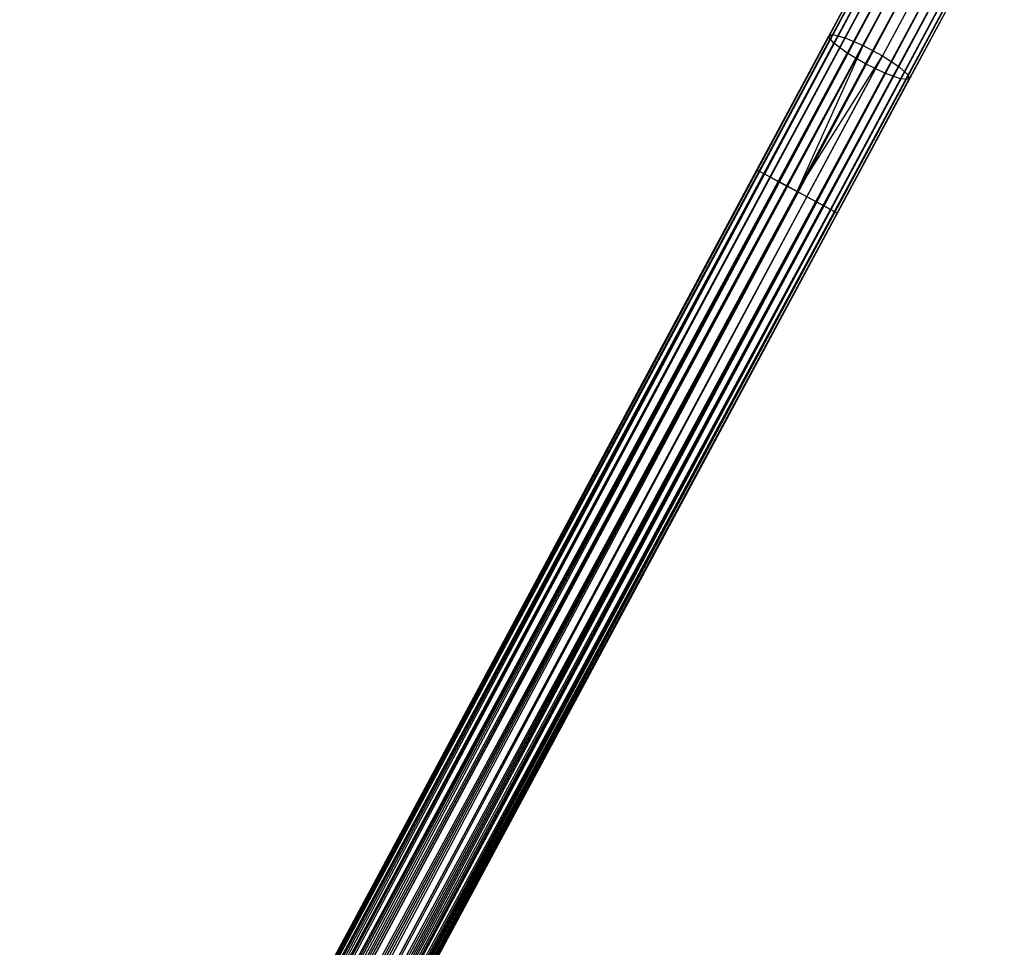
# Model space of a CAD drawing. Extents: x -189 to 189, y -189 to 189.
# Tile 329 of 338: x 59 to 81, y 125 to 145. Entities that reach past the tile are written whole.
import ezdxf

# ---------------------------------------------------------------- set-up
doc = ezdxf.new("R2010")
doc.units = 0
doc.header["$LTSCALE"] = 25.4
doc.layers.get('0').update_dxf_attribs({"linetype": 'CONTINUOUS'})

# ---------------------------------------------------------------- blocks, each defined once
blk = doc.blocks.new('NL2500012474_STL')
at = {"color": 0}
for p, q in [((270.137, 148.906, 177.379), (210.886, 38.566, 177.621)), ((270.137, 148.906, 177.379), (210.886, 38.566, 177.379)), ((270.137, 148.906, 177.379), (210.886, 38.566, 177.621)), ((270.137, 148.906, 177.379), (210.886, 38.566, 177.379)), ((270.188, 148.879, 177.855), (210.886, 38.566, 177.621)), ((270.188, 148.879, 177.855), (210.886, 38.566, 177.621)), ((210.937, 38.539, 177.145), (270.137, 148.906, 177.379)), ((210.937, 38.539, 177.145), (270.137, 148.906, 177.379)), ((270.188, 148.879, 177.855), (210.937, 38.539, 177.855)), ((270.188, 148.879, 177.855), (210.937, 38.539, 177.855)), ((211.035, 38.486, 176.932), (270.137, 148.906, 177.379)), ((211.035, 38.486, 176.932), (270.137, 148.906, 177.379)), ((270.188, 148.879, 177.855), (211.035, 38.486, 178.068)), ((270.188, 148.879, 177.855), (211.035, 38.486, 178.068)), ((211.035, 38.486, 176.932), (270.286, 148.826, 176.932)), ((211.035, 38.486, 176.932), (270.286, 148.826, 176.932)), ((270.427, 148.75, 178.249), (211.035, 38.486, 178.068)), ((270.427, 148.75, 178.249), (211.035, 38.486, 178.068)), ((211.176, 38.411, 176.751), (270.286, 148.826, 176.932)), ((211.176, 38.411, 176.751), (270.286, 148.826, 176.932)), ((270.427, 148.75, 178.249), (211.176, 38.411, 178.249)), ((270.427, 148.75, 178.249), (211.176, 38.411, 178.249)), ((211.351, 38.317, 176.615), (270.286, 148.826, 176.932)), ((211.351, 38.317, 176.615), (270.286, 148.826, 176.932)), ((270.602, 148.656, 176.615), (211.351, 38.317, 176.615)), ((270.602, 148.656, 176.615), (211.351, 38.317, 176.615)), ((211.55, 38.21, 176.529), (270.602, 148.656, 176.615)), ((211.55, 38.21, 176.529), (270.602, 148.656, 176.615)), ((211.76, 38.097, 176.5), (270.602, 148.656, 176.615)), ((211.76, 38.097, 176.5), (270.602, 148.656, 176.615)), ((270.801, 148.549, 178.471), (211.176, 38.411, 178.249)), ((270.801, 148.549, 178.471), (211.176, 38.411, 178.249)), ((270.801, 148.549, 178.471), (211.351, 38.317, 178.385)), ((270.801, 148.549, 178.471), (211.351, 38.317, 178.385)), ((270.801, 148.549, 178.471), (211.55, 38.21, 178.471)), ((270.801, 148.549, 178.471), (211.55, 38.21, 178.471)), ((271.011, 148.436, 178.5), (211.76, 38.097, 178.5)), ((271.011, 148.436, 178.5), (211.76, 38.097, 178.5)), ((211.76, 38.097, 176.5), (271.011, 148.436, 176.5)), ((211.76, 38.097, 176.5), (271.011, 148.436, 176.5)), ((211.971, 37.984, 176.529), (271.011, 148.436, 176.5)), ((211.971, 37.984, 176.529), (271.011, 148.436, 176.5)), ((212.17, 37.877, 176.615), (271.011, 148.436, 176.5)), ((212.17, 37.877, 176.615), (271.011, 148.436, 176.5)), ((271.222, 148.323, 178.471), (211.971, 37.984, 178.471)), ((271.222, 148.323, 178.471), (211.971, 37.984, 178.471)), ((271.421, 148.216, 176.615), (212.17, 37.877, 176.615)), ((271.421, 148.216, 176.615), (212.17, 37.877, 176.615)), ((271.421, 148.216, 176.615), (212.345, 37.783, 176.751)), ((271.421, 148.216, 176.615), (212.345, 37.783, 176.751)), ((271.421, 148.216, 176.615), (212.486, 37.708, 176.932)), ((271.421, 148.216, 176.615), (212.486, 37.708, 176.932)), ((271.596, 148.123, 178.249), (211.971, 37.984, 178.471)), ((271.596, 148.123, 178.249), (211.971, 37.984, 178.471)), ((271.596, 148.123, 178.249), (212.17, 37.877, 178.385)), ((271.596, 148.123, 178.249), (212.17, 37.877, 178.385)), ((271.596, 148.123, 178.249), (212.345, 37.783, 178.249)), ((271.596, 148.123, 178.249), (212.345, 37.783, 178.249)), ((271.835, 147.994, 177.855), (212.345, 37.783, 178.249)), ((271.835, 147.994, 177.855), (212.345, 37.783, 178.249)), ((271.737, 148.047, 176.932), (212.486, 37.708, 176.932)), ((271.737, 148.047, 176.932), (212.486, 37.708, 176.932)), ((271.835, 147.994, 177.855), (212.486, 37.708, 178.068)), ((271.835, 147.994, 177.855), (212.486, 37.708, 178.068)), ((271.737, 148.047, 176.932), (212.584, 37.655, 177.145)), ((271.737, 148.047, 176.932), (212.584, 37.655, 177.145)), ((271.835, 147.994, 177.855), (212.584, 37.655, 177.855)), ((271.835, 147.994, 177.855), (212.584, 37.655, 177.855)), ((271.737, 148.047, 176.932), (212.635, 37.627, 177.379)), ((271.737, 148.047, 176.932), (212.635, 37.627, 177.379)), ((271.886, 147.967, 177.379), (212.584, 37.655, 177.855)), ((271.886, 147.967, 177.379), (212.584, 37.655, 177.855)), ((271.886, 147.967, 177.379), (212.635, 37.627, 177.379)), ((271.886, 147.967, 177.379), (212.635, 37.627, 177.621)), ((271.886, 147.967, 177.379), (212.635, 37.627, 177.379)), ((271.886, 147.967, 177.379), (212.635, 37.627, 177.621)), ((269.577, 147.863, 28.716), (268.059, 145.037, 27.896)), ((269.577, 147.863, 28.716), (268.059, 145.037, 27.896)), ((269.701, 147.973, 28.267), (268.147, 145.079, 27.428)), ((269.701, 147.973, 28.267), (268.147, 145.079, 27.428)), ((270.002, 147.958, 27.895), (268.418, 145.008, 27.039)), ((270.002, 147.958, 27.895), (268.418, 145.008, 27.039)), ((270.41, 147.822, 27.685), (268.809, 144.84, 26.82)), ((270.41, 147.822, 27.685), (268.809, 144.84, 26.82)), ((269.657, 147.654, 29.139), (268.173, 144.891, 28.338)), ((269.657, 147.654, 29.139), (268.173, 144.891, 28.338)), ((270.832, 147.595, 27.685), (269.23, 144.613, 26.82)), ((270.832, 147.595, 27.685), (269.23, 144.613, 26.82)), ((269.924, 147.393, 29.439), (268.464, 144.675, 28.651)), ((269.924, 147.393, 29.439), (268.464, 144.675, 28.651)), ((268.865, 144.438, 28.764), (270.315, 147.14, 29.547)), ((268.865, 144.438, 28.764), (270.315, 147.14, 29.547)), ((271.17, 147.331, 27.895), (269.586, 144.38, 27.039)), ((271.17, 147.331, 27.895), (269.586, 144.38, 27.039)), ((270.743, 146.953, 29.439), (269.283, 144.235, 28.651)), ((270.743, 146.953, 29.439), (269.283, 144.235, 28.651)), ((271.349, 147.088, 28.267), (269.795, 144.194, 27.428)), ((271.349, 147.088, 28.267), (269.795, 144.194, 27.428)), ((271.326, 146.924, 28.716), (269.808, 144.097, 27.896)), ((271.326, 146.924, 28.716), (269.808, 144.097, 27.896)), ((271.107, 146.875, 29.139), (269.624, 144.112, 28.338)), ((271.107, 146.875, 29.139), (269.624, 144.112, 28.338)), ((266.498, 142.129, 27.621), (268.059, 145.037, 27.896)), ((266.498, 142.129, 27.621), (268.059, 145.037, 27.896)), ((266.549, 142.102, 27.145), (268.147, 145.079, 27.428)), ((266.549, 142.102, 27.145), (268.147, 145.079, 27.428)), ((266.788, 141.973, 26.751), (268.418, 145.008, 27.039)), ((266.788, 141.973, 26.751), (268.418, 145.008, 27.039)), ((268.059, 145.037, 27.896), (268.147, 145.079, 27.428)), ((268.059, 145.037, 27.896), (268.147, 145.079, 27.428)), ((268.173, 144.891, 28.338), (268.059, 145.037, 27.896)), ((268.173, 144.891, 28.338), (268.059, 145.037, 27.896)), ((268.147, 145.079, 27.428), (268.418, 145.008, 27.039)), ((268.147, 145.079, 27.428), (268.418, 145.008, 27.039)), ((268.418, 145.008, 27.039), (268.809, 144.84, 26.82)), ((268.418, 145.008, 27.039), (268.809, 144.84, 26.82)), ((266.647, 142.049, 28.068), (268.173, 144.891, 28.338)), ((266.647, 142.049, 28.068), (268.173, 144.891, 28.338)), ((267.162, 141.773, 26.529), (268.809, 144.84, 26.82)), ((267.162, 141.773, 26.529), (268.809, 144.84, 26.82)), ((267.372, 141.66, 26.5), (268.809, 144.84, 26.82)), ((267.372, 141.66, 26.5), (268.809, 144.84, 26.82)), ((268.464, 144.675, 28.651), (268.173, 144.891, 28.338)), ((268.464, 144.675, 28.651), (268.173, 144.891, 28.338)), ((268.809, 144.84, 26.82), (269.23, 144.613, 26.82)), ((268.809, 144.84, 26.82), (269.23, 144.613, 26.82)), ((266.963, 141.879, 28.385), (268.464, 144.675, 28.651)), ((266.963, 141.879, 28.385), (268.464, 144.675, 28.651)), ((267.372, 141.66, 26.5), (269.23, 144.613, 26.82)), ((267.372, 141.66, 26.5), (269.23, 144.613, 26.82)), ((267.583, 141.546, 26.529), (269.23, 144.613, 26.82)), ((267.583, 141.546, 26.529), (269.23, 144.613, 26.82)), ((268.865, 144.438, 28.764), (268.464, 144.675, 28.651)), ((268.865, 144.438, 28.764), (268.464, 144.675, 28.651)), ((269.23, 144.613, 26.82), (269.586, 144.38, 27.039)), ((269.23, 144.613, 26.82), (269.586, 144.38, 27.039)), ((267.372, 141.66, 28.5), (268.865, 144.438, 28.764)), ((267.372, 141.66, 28.5), (268.865, 144.438, 28.764)), ((267.957, 141.346, 26.751), (269.586, 144.38, 27.039)), ((267.957, 141.346, 26.751), (269.586, 144.38, 27.039)), ((269.283, 144.235, 28.651), (268.865, 144.438, 28.764)), ((269.283, 144.235, 28.651), (268.865, 144.438, 28.764)), ((269.586, 144.38, 27.039), (269.795, 144.194, 27.428)), ((269.586, 144.38, 27.039), (269.795, 144.194, 27.428)), ((267.782, 141.44, 28.385), (269.283, 144.235, 28.651)), ((267.782, 141.44, 28.385), (269.283, 144.235, 28.651)), ((268.196, 141.217, 27.145), (269.795, 144.194, 27.428)), ((268.196, 141.217, 27.145), (269.795, 144.194, 27.428)), ((269.624, 144.112, 28.338), (269.283, 144.235, 28.651)), ((269.624, 144.112, 28.338), (269.283, 144.235, 28.651)), ((269.795, 144.194, 27.428), (269.808, 144.097, 27.896)), ((269.795, 144.194, 27.428), (269.808, 144.097, 27.896)), ((268.098, 141.27, 28.068), (269.624, 144.112, 28.338)), ((268.098, 141.27, 28.068), (269.624, 144.112, 28.338)), ((268.247, 141.19, 27.621), (269.808, 144.097, 27.896)), ((268.247, 141.19, 27.621), (269.808, 144.097, 27.896)), ((269.808, 144.097, 27.896), (269.624, 144.112, 28.338)), ((269.808, 144.097, 27.896), (269.624, 144.112, 28.338)), ((219.969, 55.482, 27.379), (266.498, 142.129, 27.621)), ((219.969, 55.482, 27.379), (266.498, 142.129, 27.621)), ((219.969, 55.482, 27.621), (266.498, 142.129, 27.621)), ((219.969, 55.482, 27.621), (266.498, 142.129, 27.621)), ((219.969, 55.482, 27.621), (266.647, 142.049, 28.068)), ((219.969, 55.482, 27.621), (266.647, 142.049, 28.068)), ((220.02, 55.455, 27.145), (266.498, 142.129, 27.621)), ((220.02, 55.455, 27.145), (266.498, 142.129, 27.621)), ((220.02, 55.455, 27.145), (266.549, 142.102, 27.145)), ((220.02, 55.455, 27.145), (266.549, 142.102, 27.145)), ((220.02, 55.455, 27.855), (266.647, 142.049, 28.068)), ((220.02, 55.455, 27.855), (266.647, 142.049, 28.068)), ((220.119, 55.402, 26.932), (266.549, 142.102, 27.145)), ((220.119, 55.402, 26.932), (266.549, 142.102, 27.145)), ((220.119, 55.402, 28.068), (266.647, 142.049, 28.068)), ((220.119, 55.402, 28.068), (266.647, 142.049, 28.068)), ((220.119, 55.402, 26.932), (266.788, 141.973, 26.751)), ((220.119, 55.402, 26.932), (266.788, 141.973, 26.751)), ((220.26, 55.326, 26.751), (266.788, 141.973, 26.751)), ((220.26, 55.326, 26.751), (266.788, 141.973, 26.751)), ((220.434, 55.232, 26.615), (266.788, 141.973, 26.751)), ((220.434, 55.232, 26.615), (266.788, 141.973, 26.751)), ((266.549, 142.102, 27.145), (266.498, 142.129, 27.621)), ((266.498, 142.129, 27.621), (266.647, 142.049, 28.068)), ((266.549, 142.102, 27.145), (266.498, 142.129, 27.621)), ((266.498, 142.129, 27.621), (266.647, 142.049, 28.068)), ((266.788, 141.973, 26.751), (266.549, 142.102, 27.145)), ((266.788, 141.973, 26.751), (266.549, 142.102, 27.145)), ((266.647, 142.049, 28.068), (266.963, 141.879, 28.385)), ((266.647, 142.049, 28.068), (266.963, 141.879, 28.385)), ((267.162, 141.773, 26.529), (266.788, 141.973, 26.751)), ((267.162, 141.773, 26.529), (266.788, 141.973, 26.751)), ((220.119, 55.402, 28.068), (266.963, 141.879, 28.385)), ((220.119, 55.402, 28.068), (266.963, 141.879, 28.385)), ((220.26, 55.326, 28.249), (266.963, 141.879, 28.385)), ((220.26, 55.326, 28.249), (266.963, 141.879, 28.385)), ((220.434, 55.232, 28.385), (266.963, 141.879, 28.385)), ((220.434, 55.232, 28.385), (266.963, 141.879, 28.385)), ((220.434, 55.232, 26.615), (267.162, 141.773, 26.529)), ((220.434, 55.232, 26.615), (267.162, 141.773, 26.529)), ((220.633, 55.126, 26.529), (267.162, 141.773, 26.529)), ((220.633, 55.126, 26.529), (267.162, 141.773, 26.529)), ((266.963, 141.879, 28.385), (267.372, 141.66, 28.5)), ((266.963, 141.879, 28.385), (267.372, 141.66, 28.5)), ((267.372, 141.66, 26.5), (267.162, 141.773, 26.529)), ((267.372, 141.66, 26.5), (267.162, 141.773, 26.529)), ((220.434, 55.232, 28.385), (267.372, 141.66, 28.5)), ((220.434, 55.232, 28.385), (267.372, 141.66, 28.5)), ((220.633, 55.126, 28.471), (267.372, 141.66, 28.5)), ((220.633, 55.126, 28.471), (267.372, 141.66, 28.5)), ((267.372, 141.66, 28.5), (220.844, 55.012, 28.5)), ((220.844, 55.012, 26.5), (267.372, 141.66, 26.5)), ((220.844, 55.012, 26.5), (267.372, 141.66, 26.5)), ((267.372, 141.66, 28.5), (220.844, 55.012, 28.5)), ((221.055, 54.899, 26.529), (267.583, 141.546, 26.529)), ((221.055, 54.899, 26.529), (267.583, 141.546, 26.529)), ((221.253, 54.792, 26.615), (267.583, 141.546, 26.529)), ((221.253, 54.792, 26.615), (267.583, 141.546, 26.529)), ((267.583, 141.546, 26.529), (267.372, 141.66, 26.5)), ((267.372, 141.66, 28.5), (267.782, 141.44, 28.385)), ((267.372, 141.66, 28.5), (267.782, 141.44, 28.385)), ((267.583, 141.546, 26.529), (267.372, 141.66, 26.5)), ((267.957, 141.346, 26.751), (267.583, 141.546, 26.529)), ((267.957, 141.346, 26.751), (267.583, 141.546, 26.529)), ((220.844, 55.012, 28.5), (267.782, 141.44, 28.385)), ((220.844, 55.012, 28.5), (267.782, 141.44, 28.385)), ((221.055, 54.899, 28.471), (267.782, 141.44, 28.385)), ((221.055, 54.899, 28.471), (267.782, 141.44, 28.385)), ((221.253, 54.792, 28.385), (267.782, 141.44, 28.385)), ((221.253, 54.792, 28.385), (267.782, 141.44, 28.385)), ((221.253, 54.792, 26.615), (267.957, 141.346, 26.751)), ((221.253, 54.792, 26.615), (267.957, 141.346, 26.751)), ((221.428, 54.699, 26.751), (267.957, 141.346, 26.751)), ((221.428, 54.699, 26.751), (267.957, 141.346, 26.751)), ((221.569, 54.623, 26.932), (267.957, 141.346, 26.751)), ((221.569, 54.623, 26.932), (267.957, 141.346, 26.751)), ((267.782, 141.44, 28.385), (268.098, 141.27, 28.068)), ((267.782, 141.44, 28.385), (268.098, 141.27, 28.068)), ((268.196, 141.217, 27.145), (267.957, 141.346, 26.751)), ((268.196, 141.217, 27.145), (267.957, 141.346, 26.751)), ((221.253, 54.792, 28.385), (268.098, 141.27, 28.068)), ((221.253, 54.792, 28.385), (268.098, 141.27, 28.068)), ((221.428, 54.699, 28.249), (268.098, 141.27, 28.068)), ((221.428, 54.699, 28.249), (268.098, 141.27, 28.068)), ((221.569, 54.623, 28.068), (268.098, 141.27, 28.068)), ((221.569, 54.623, 28.068), (268.098, 141.27, 28.068)), ((221.569, 54.623, 26.932), (268.196, 141.217, 27.145)), ((221.569, 54.623, 26.932), (268.196, 141.217, 27.145)), ((221.569, 54.623, 28.068), (268.247, 141.19, 27.621)), ((221.569, 54.623, 28.068), (268.247, 141.19, 27.621)), ((221.668, 54.57, 27.145), (268.196, 141.217, 27.145)), ((221.668, 54.57, 27.145), (268.196, 141.217, 27.145)), ((221.668, 54.57, 27.855), (268.247, 141.19, 27.621)), ((221.668, 54.57, 27.855), (268.247, 141.19, 27.621)), ((221.718, 54.543, 27.621), (268.196, 141.217, 27.145)), ((221.718, 54.543, 27.621), (268.196, 141.217, 27.145)), ((221.718, 54.543, 27.379), (268.196, 141.217, 27.145)), ((221.718, 54.543, 27.379), (268.196, 141.217, 27.145)), ((221.718, 54.543, 27.621), (268.247, 141.19, 27.621)), ((221.718, 54.543, 27.621), (268.247, 141.19, 27.621)), ((268.098, 141.27, 28.068), (268.247, 141.19, 27.621)), ((268.098, 141.27, 28.068), (268.247, 141.19, 27.621)), ((268.247, 141.19, 27.621), (268.196, 141.217, 27.145)), ((268.247, 141.19, 27.621), (268.196, 141.217, 27.145))]:
    blk.add_line(p, q, dxfattribs=at)

msp = doc.modelspace()

# ---------------------------------------------------------------- block references
at = {"color": 0}
msp.add_blockref('NL2500012474_STL', (-191.311, -0.058, -1716.743), dxfattribs=at)

doc.saveas('drawing.dxf')
